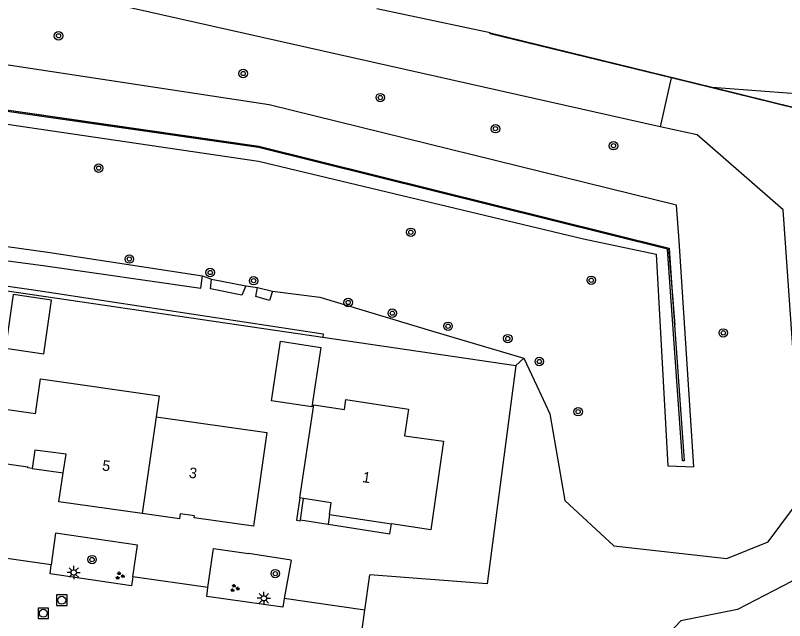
# Model space of a CAD drawing. Extents: x 125000 to 129004, y 397500 to 399008.
# Drawn here: x 127151.1 to 127223.8, y 398424.9 to 398482 of the extents above; entities that cross this region are included whole.
import ezdxf

# ---------------------------------------------------------------- set-up
doc = ezdxf.new("R2010")
doc.units = 0
for name, color, linetype in [('gg-afsc-erfafscheiding', 7, 'Continuous'), ('gg-afsc-faunaraster', 7, 'Continuous'), ('gg-afsc-geluidsscherm', 7, 'Continuous'), ('gg-afsc-hekwerk', 7, 'Continuous'), ('gg-afsc-muur', 7, 'Continuous'), ('gg-anno-huisnummerreeks BGT', 7, 'Continuous'), ('gg-bbg-hoofdgebouw', 7, 'Continuous'), ('gg-bbg-luifel en loopbrug', 7, 'Continuous'), ('gg-bbg-onder overbouw', 7, 'Continuous'), ('gg-bbg-pand overbouw', 7, 'Continuous'), ('gg-bbg-tussenscheiding', 7, 'Continuous'), ('gg-knt-BGT kruinlijn', 7, 'Continuous'), ('gg-knt-bovenkant onderkant talud', 7, 'Continuous'), ('gg-knt-verharding', 7, 'Continuous'), ('gg-kntw-bovenkant insteek waterloop', 7, 'Continuous'), ('gg-kwrk-kunstwerk', 7, 'Continuous'), ('gt-grn-groengrens', 7, 'Continuous'), ('gt-grn-vlakafsluiter', 7, 'Continuous'), ('gt-symb-boom', 7, 'Continuous'), ('gt-symb-groenvak', 7, 'Continuous'), ('gt-symb-lichtmast', 7, 'Continuous'), ('gt-symb-rioolschacht', 7, 'Continuous'), ('gx-grn-maaiveld', 7, 'Continuous')]:
    doc.layers.add(name, color=color, linetype=linetype)

# ---------------------------------------------------------------- blocks, each defined once
blk = doc.blocks.new('gt0-BOOM')
at = {"layer": 'gt-symb-boom'}
for radius in [0.4, 0.2]:
    blk.add_circle((0, 0), radius, dxfattribs=at)
blk = doc.blocks.new('gt0-LMAST')
at = {"layer": 'gt-symb-lichtmast'}
for p, q in [((-0.182, 0.173), (-0.447, 0.438)), ((-0.005, 0.246), (-0.005, 0.621)), ((0.172, 0.173), (0.437, 0.438)), ((-0.255, -0.004), (-0.63, -0.004)), ((-0.182, -0.181), (-0.447, -0.446)), ((-0.005, -0.254), (-0.005, -0.629)), ((0.437, -0.446), (0.172, -0.181)), ((0.245, -0.004), (0.62, -0.004))]:
    blk.add_line(p, q, dxfattribs=at)
blk.add_circle((-0.005, -0.004), 0.25, dxfattribs=at)
blk = doc.blocks.new('gt0-GRVAK')
at = {"layer": 'gt-symb-groenvak'}
for p, q in [((-0.11, 0.189), (-0.228, 0.24)), ((-0.182, 0.153), (0.088, 0.153)), ((-0.091, 0.211), (-0.156, 0.322)), ((-0.047, 0.214), (-0.047, 0.393)), ((-0.004, 0.211), (0.061, 0.322)), ((0.015, 0.189), (0.133, 0.24)), ((0.262, -0.052), (0.197, 0.059)), ((0.305, -0.049), (0.305, 0.13)), ((0.349, -0.052), (0.414, 0.059)), ((-0.245, -0.228), (-0.363, -0.177)), ((-0.318, -0.264), (-0.047, -0.264)), ((-0.226, -0.206), (-0.291, -0.095)), ((-0.183, -0.203), (-0.183, -0.024)), ((-0.139, -0.206), (-0.074, -0.095)), ((-0.12, -0.228), (-0.002, -0.177)), ((0.243, -0.074), (0.125, -0.023)), ((0.17, -0.11), (0.441, -0.11)), ((0.368, -0.074), (0.486, -0.023))]:
    blk.add_line(p, q, dxfattribs=at)
blk = doc.blocks.new('gt0-RS')
at = {"layer": 'gt-symb-rioolschacht'}
blk.add_lwpolyline([(-0.5, -0.5), (0.5, -0.5), (0.5, 0.5), (-0.5, 0.5)], close=True, dxfattribs=at)
blk.add_circle((0, 0), 0.375, dxfattribs=at)

msp = doc.modelspace()

# ---------------------------------------------------------------- linework, layer by layer
at = {"layer": 'gg-afsc-erfafscheiding'}
msp.add_line((127177.194, 398430.556), (127173.158, 398431.186), dxfattribs=at)
msp.add_lwpolyline([(127198.426, 398448.94), (127195.714, 398428.332), (127184.629, 398429.178)], dxfattribs=at)
at = {"layer": 'gg-afsc-faunaraster'}
for p, q in [((127180.165, 398451.619), (127198.426, 398448.94)), ((127184.144, 398425.836), (127184.629, 398429.178)), ((127183.663, 398422.525), (127184.144, 398425.836))]:
    msp.add_line(p, q, dxfattribs=at)
msp.add_lwpolyline([(127020.388, 398474.717), (127033.918, 398472.81), (127105.856, 398462.518), (127152.708, 398455.674), (127180.165, 398451.619)], dxfattribs=at)
at = {"layer": 'gg-afsc-geluidsscherm'}
for p, q in [((127195.992, 398480.373), (127216.973, 398475.241)), ((127224.854, 398473.23), (127213.074, 398476.112)), ((127216.973, 398475.241), (127224.873, 398473.308))]:
    msp.add_line(p, q, dxfattribs=at)
msp.add_lwpolyline([(127213.074, 398476.112), (127195.973, 398480.295), (127195.992, 398480.373)], dxfattribs=at)
at = {"layer": 'gg-afsc-hekwerk'}
msp.add_line((127213.148, 398456.312), (127213.445, 398452.769), dxfattribs=at)
msp.add_lwpolyline([(127144.803, 398473.882), (127174.093, 398469.639), (127212.834, 398460.048), (127213.148, 398456.312)], dxfattribs=at)
at = {"layer": 'gg-afsc-muur'}
msp.add_lwpolyline([(127178.003, 398436.434), (127177.686, 398434.326), (127178.042, 398434.272), (127178.055, 398434.357)], dxfattribs=at)
at = {"layer": 'gg-bbg-hoofdgebouw'}
msp.add_line((127178.359, 398436.38), (127178.003, 398436.434), dxfattribs=at)
for points in [[(127153.04, 398444.388), (127153.521, 398447.698), (127164.703, 398446.091), (127164.419, 398444.115)], [(127178.003, 398436.434), (127179.339, 398445.242), (127182.22, 398444.805), (127182.365, 398445.744), (127188.271, 398444.83), (127187.88, 398442.304), (127191.584, 398441.797), (127190.381, 398433.415), (127186.652, 398433.981)], [(127153.04, 398444.388), (127149.489, 398444.903), (127148.793, 398439.896), (127152.314, 398439.385)], [(127164.419, 398444.115), (127174.9, 398442.609), (127173.62, 398433.758), (127168.015, 398434.566), (127168.041, 398434.744), (127166.704, 398434.935), (127166.636, 398434.46), (127163.104, 398434.964)], [(127155.654, 398438.809), (127155.917, 398440.574), (127152.975, 398440.946), (127152.726, 398439.234)], [(127152.726, 398439.234), (127152.301, 398439.295), (127152.314, 398439.385)], [(127163.104, 398434.964), (127155.249, 398436.085), (127155.654, 398438.809)], [(127180.811, 398434.867), (127180.98, 398435.982), (127178.359, 398436.38)]]:
    msp.add_lwpolyline(points, dxfattribs=at)
at = {"layer": 'gg-bbg-luifel en loopbrug'}
for p, q in [((127152.726, 398439.234), (127155.654, 398438.809)), ((127178.055, 398434.357), (127178.359, 398436.38)), ((127178.055, 398434.357), (127180.675, 398433.969))]:
    msp.add_line(p, q, dxfattribs=at)
for points in [[(127150.932, 398455.644), (127150.213, 398450.577), (127153.831, 398450.064), (127154.55, 398455.131), (127150.932, 398455.644)], [(127175.318, 398445.622), (127176.171, 398451.246), (127180.001, 398450.665), (127179.148, 398445.041), (127175.318, 398445.622)]]:
    msp.add_lwpolyline(points, dxfattribs=at)
at = {"layer": 'gg-bbg-onder overbouw'}
msp.add_line((127180.811, 398434.867), (127186.652, 398433.981), dxfattribs=at)
at = {"layer": 'gg-bbg-pand overbouw'}
msp.add_line((127180.811, 398434.867), (127180.675, 398433.969), dxfattribs=at)
msp.add_lwpolyline([(127180.675, 398433.969), (127186.504, 398433.046), (127186.652, 398433.981)], dxfattribs=at)
at = {"layer": 'gg-bbg-tussenscheiding'}
msp.add_line((127164.419, 398444.115), (127163.104, 398434.964), dxfattribs=at)
at = {"layer": 'gg-knt-BGT kruinlijn'}
for points in [[(126974.749, 398495.125), (127119.951, 398476.132), (127148.177, 398472.077), (127174.093, 398468.247), (127204.811, 398460.911), (127211.682, 398459.484), (127212.766, 398439.463), (127215.236, 398439.371), (127213.841, 398460.72), (127213.602, 398464.112), (127175.104, 398473.561), (126974.2, 398504.145)], [(127230.449, 398434.543), (127228.386, 398433.349), (127226.525, 398430.58), (127224.454, 398428.556), (127219.347, 398425.913), (127214.003, 398424.827), (127209.013, 398419.584), (127203.966, 398419.564), (127198.001, 398419.839), (127193.068, 398419.887), (127187.174, 398419.481)]]:
    msp.add_lwpolyline(points, dxfattribs=at)
at = {"layer": 'gg-knt-bovenkant onderkant talud'}
for p, q in [((127212.041, 398471.513), (126971.425, 398525.533)), ((127168.805, 398457.415), (127169.652, 398457.111)), ((127172.892, 398456.469), (127174.018, 398456.324)), ((127199.155, 398449.658), (127200.389, 398447.016))]:
    msp.add_line(p, q, dxfattribs=at)
for points in [[(127200.389, 398447.016), (127201.623, 398444.374), (127203.054, 398436.204), (127207.68, 398431.906), (127218.335, 398430.732), (127222.233, 398432.291), (127225.553, 398436.726), (127223.661, 398463.665), (127215.538, 398470.728), (127212.041, 398471.513)], [(127175.434, 398455.96), (127179.904, 398455.406), (127190.748, 398452.121), (127199.155, 398449.658)]]:
    msp.add_lwpolyline(points, dxfattribs=at)
at = {"layer": 'gg-knt-verharding'}
for p, q in [((127154.519, 398430.115), (127143.786, 398431.621)), ((127169.328, 398427.973), (127162.242, 398428.991)), ((127184.144, 398425.836), (127176.524, 398426.927))]:
    msp.add_line(p, q, dxfattribs=at)
for points in [[(127162.242, 398428.991), (127162.683, 398431.981), (127154.915, 398433.097), (127154.519, 398430.115)], [(127169.328, 398427.973), (127169.838, 398431.665), (127173.158, 398431.186)], [(127162.242, 398428.991), (127162.117, 398428.145), (127154.407, 398429.264), (127154.519, 398430.115)], [(127176.524, 398426.927), (127176.385, 398426.107), (127169.215, 398427.13), (127169.328, 398427.973)]]:
    msp.add_lwpolyline(points, dxfattribs=at)
at = {"layer": 'gg-kntw-bovenkant insteek waterloop'}
for p, q in [((127169.652, 398457.111), (127172.892, 398456.469)), ((127174.018, 398456.324), (127175.434, 398455.96))]:
    msp.add_line(p, q, dxfattribs=at)
for points in [[(126985.445, 398483.657), (126989.292, 398483.299), (127036.008, 398476.678), (127106.098, 398466.365), (127154.186, 398459.66), (127168.805, 398457.415)], [(126982.772, 398482.318), (126984.066, 398482.288), (126988.82, 398481.578), (127035.983, 398474.937), (127105.58, 398464.746), (127153.764, 398458.386), (127168.644, 398456.26), (127168.805, 398457.415)], [(127216.973, 398475.241), (127226.966, 398474.49), (127230.263, 398473.578)], [(127172.892, 398456.469), (127172.528, 398455.583), (127169.558, 398456.182), (127169.652, 398457.111)], [(127175.434, 398455.96), (127175.145, 398455.091), (127173.847, 398455.48), (127174.018, 398456.324)]]:
    msp.add_lwpolyline(points, dxfattribs=at)
at = {"layer": 'gg-kwrk-kunstwerk'}
for points in [[(127213.148, 398456.312), (127214.297, 398439.946), (127214.147, 398439.935), (127212.743, 398459.932), (127174.11, 398469.532), (126976.102, 398497.904), (126976.123, 398498.052), (127144.803, 398473.882)], [(127144.803, 398473.882), (127174.139, 398469.679), (127212.885, 398460.051), (127213.148, 398456.312)]]:
    msp.add_lwpolyline(points, dxfattribs=at)
at = {"layer": 'gt-grn-groengrens'}
msp.add_lwpolyline([(126976.064, 398452.359), (126976.534, 398454.908), (126983.722, 398480.231), (126986.248, 398479.597), (126999.137, 398477.933), (127105.783, 398462.865), (127152.861, 398456.106), (127180.218, 398451.951), (127180.165, 398451.619)], dxfattribs=at)
at = {"layer": 'gt-grn-vlakafsluiter'}
for p, q in [((127213.074, 398476.112), (127212.041, 398471.513)), ((127198.426, 398448.94), (127199.155, 398449.658)), ((127177.194, 398430.556), (127176.524, 398426.927))]:
    msp.add_line(p, q, dxfattribs=at)
at = {"layer": 'gx-grn-maaiveld'}
msp.add_line((127195.992, 398480.373), (127185.29, 398482.648), dxfattribs=at)

# ---------------------------------------------------------------- block references
at = {"layer": 'gt-symb-boom'}
for p in [(127155.209, 398480.096), (127172.653, 398476.532), (127185.609, 398474.261), (127196.488, 398471.321), (127207.637, 398469.711), (127159.001, 398467.595), (127188.488, 398461.537), (127161.897, 398459.003), (127169.541, 398457.733), (127173.639, 398456.961), (127205.537, 398457.006), (127182.575, 398454.905), (127186.74, 398453.891), (127192.009, 398452.657), (127197.65, 398451.495), (127218.009, 398452.029), (127200.626, 398449.328), (127204.296, 398444.589)]:
    msp.add_blockref('gt0-BOOM', p, dxfattribs=at)
for p, rotation in [((127158.377, 398430.613), 43.1965437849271), ((127175.687, 398429.29), 37.65912138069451)]:
    msp.add_blockref('gt0-BOOM', p, dxfattribs=dict(at, rotation=rotation))
at = {"layer": 'gt-symb-groenvak'}
for p in [(127160.988, 398429.085), (127171.839, 398427.913)]:
    msp.add_blockref('gt0-GRVAK', p, dxfattribs=at)
at = {"layer": 'gt-symb-lichtmast'}
for p in [(127156.647, 398429.399), (127174.618, 398426.96)]:
    msp.add_blockref('gt0-LMAST', p, dxfattribs=at)
at = {"layer": 'gt-symb-rioolschacht'}
for p in [(127155.511, 398426.778), (127153.773, 398425.542)]:
    msp.add_blockref('gt0-RS', p, dxfattribs=at)

# ---------------------------------------------------------------- texts
at = {"layer": 'gg-anno-huisnummerreeks BGT'}
for s, rotation, p in [('5', 351.9, (127159.286, 398439.044)), ('3', 351.9, (127167.482, 398438.359)), ('1', 351.4, (127183.872, 398437.943))]:
    msp.add_text(s, height=1, rotation=rotation, dxfattribs=at).set_placement(p)

doc.saveas('drawing.dxf')
